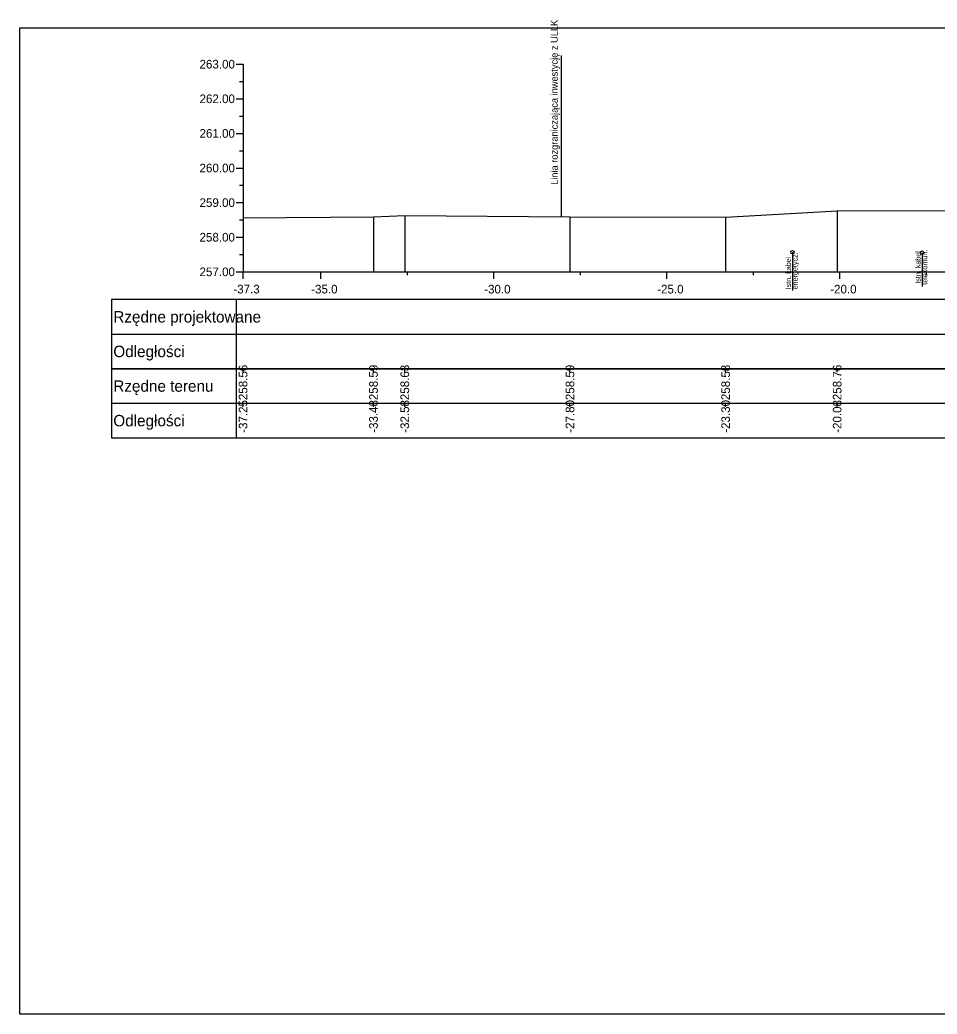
# Model space of a CAD drawing. Extents: x 6516023 to 6560129, y 5513077 to 5529206.
# Drawn here: x 6516907.01 to 6516933.52, y 5514484.66 to 5514513.39 of the extents above; entities that cross this region are included whole.
import ezdxf

# ---------------------------------------------------------------- set-up
doc = ezdxf.new("R2010")
doc.units = 0
for name, color, linetype in [('TOR_PRZEK_P-kable', 7, 'Continuous'), ('TOR_PRZEK_P-tabelka istniejace', 7, 'Continuous'), ('TOR_PRZEK_P-tabelka projektowane', 7, 'Continuous'), ('TOR_PRZEK_P-teren istniejacy', 7, 'Continuous'), ('TOR_PRZEK_P-uklad odniesienia', 7, 'Continuous'), ('TOR_PS_T-granica PKP-projektowana', 7, 'Continuous'), ('TOR_RAMKI-ramka+tabelka 1', 7, 'Continuous')]:
    doc.layers.add(name, color=color, linetype=linetype)

msp = doc.modelspace()

# ---------------------------------------------------------------- linework, layer by layer
at = {"layer": 'TOR_PRZEK_P-kable'}
for p, q in [((6516929.342, 5514506.672), (6516929.342, 5514505.563)), ((6516933.088, 5514506.658), (6516933.088, 5514505.685))]:
    msp.add_line(p, q, dxfattribs=at)
for centre in [(6516929.342, 5514506.672), (6516933.088, 5514506.658)]:
    msp.add_circle(centre, 0.05, dxfattribs=at)
at = {"layer": 'TOR_PRZEK_P-tabelka istniejace'}
for p, q in [((6516909.663, 5514503.306), (6516909.663, 5514501.306)), ((6516913.263, 5514503.306), (6516913.263, 5514501.306)), ((6516913.463, 5514503.206), (6516913.463, 5514503.306)), ((6516917.232, 5514503.206), (6516917.232, 5514503.306)), ((6516918.137, 5514503.206), (6516918.137, 5514503.306)), ((6516922.911, 5514503.206), (6516922.911, 5514503.306)), ((6516927.41, 5514503.206), (6516927.41, 5514503.306)), ((6516930.633, 5514503.206), (6516930.633, 5514503.306)), ((6516909.663, 5514502.306), (6516993.463, 5514502.306)), ((6516913.463, 5514502.206), (6516913.463, 5514502.306)), ((6516917.232, 5514502.206), (6516917.232, 5514502.306)), ((6516918.137, 5514502.206), (6516918.137, 5514502.306)), ((6516922.911, 5514502.206), (6516922.911, 5514502.306)), ((6516927.41, 5514502.206), (6516927.41, 5514502.306)), ((6516930.633, 5514502.206), (6516930.633, 5514502.306))]:
    msp.add_line(p, q, dxfattribs=at)
for points in [[(6516930.633, 5514507.868), (6516930.633, 5514506.306), (6516930.633, 5514506.176), (6516930.633, 5514506.106)], [(6516913.463, 5514507.663), (6516913.463, 5514506.306), (6516913.463, 5514506.176), (6516913.463, 5514506.106)], [(6516917.232, 5514507.693), (6516917.232, 5514506.306), (6516917.232, 5514506.176), (6516917.232, 5514506.106)], [(6516918.137, 5514507.732), (6516918.137, 5514506.306), (6516918.137, 5514506.176), (6516918.137, 5514506.106)], [(6516922.911, 5514507.694), (6516922.911, 5514506.306), (6516922.911, 5514506.176), (6516922.911, 5514506.106)], [(6516927.41, 5514507.688), (6516927.41, 5514506.306), (6516927.41, 5514506.176), (6516927.41, 5514506.106)]]:
    msp.add_lwpolyline(points, dxfattribs=at)
msp.add_lwpolyline([(6516909.663, 5514503.306), (6516909.663, 5514501.306), (6516993.463, 5514501.306), (6516993.463, 5514503.306)], close=True, dxfattribs=at)
at = {"layer": 'TOR_PRZEK_P-tabelka projektowane'}
for p, q in [((6516909.663, 5514505.306), (6516909.663, 5514503.306)), ((6516913.263, 5514505.306), (6516913.263, 5514503.306)), ((6516909.663, 5514504.306), (6516993.463, 5514504.306))]:
    msp.add_line(p, q, dxfattribs=at)
msp.add_lwpolyline([(6516909.663, 5514505.306), (6516909.663, 5514503.306), (6516993.463, 5514503.306), (6516993.463, 5514505.306)], close=True, dxfattribs=at)
at = {"layer": 'TOR_PRZEK_P-teren istniejacy'}
msp.add_lwpolyline([(6516913.463, 5514507.663), (6516917.232, 5514507.693), (6516918.137, 5514507.732), (6516922.911, 5514507.694), (6516927.41, 5514507.688), (6516930.633, 5514507.868), (6516933.933, 5514507.874)], dxfattribs=at)
at = {"layer": 'TOR_PRZEK_P-uklad odniesienia'}
for p, q in [((6516913.263, 5514512.106), (6516913.463, 5514512.106)), ((6516913.463, 5514512.106), (6516913.463, 5514506.106)), ((6516913.363, 5514511.606), (6516913.463, 5514511.606)), ((6516913.263, 5514511.106), (6516913.463, 5514511.106)), ((6516913.363, 5514510.606), (6516913.463, 5514510.606)), ((6516913.263, 5514510.106), (6516913.463, 5514510.106)), ((6516913.363, 5514509.606), (6516913.463, 5514509.606)), ((6516913.263, 5514509.106), (6516913.463, 5514509.106)), ((6516913.363, 5514508.606), (6516913.463, 5514508.606)), ((6516913.263, 5514508.106), (6516913.463, 5514508.106)), ((6516913.363, 5514507.606), (6516913.463, 5514507.606)), ((6516913.263, 5514507.106), (6516913.463, 5514507.106)), ((6516913.363, 5514506.606), (6516913.463, 5514506.606)), ((6516913.263, 5514506.106), (6516913.463, 5514506.106)), ((6516913.463, 5514506.106), (6516993.463, 5514506.106)), ((6516913.463, 5514506.006), (6516913.463, 5514506.106)), ((6516913.463, 5514505.906), (6516913.463, 5514506.106)), ((6516915.713, 5514505.906), (6516915.713, 5514506.106)), ((6516918.213, 5514506.006), (6516918.213, 5514506.106)), ((6516920.713, 5514505.906), (6516920.713, 5514506.106)), ((6516923.213, 5514506.006), (6516923.213, 5514506.106)), ((6516925.713, 5514505.906), (6516925.713, 5514506.106)), ((6516928.213, 5514506.006), (6516928.213, 5514506.106)), ((6516930.713, 5514505.906), (6516930.713, 5514506.106)), ((6516933.213, 5514506.006), (6516933.213, 5514506.106))]:
    msp.add_line(p, q, dxfattribs=at)
at = {"layer": 'TOR_PS_T-granica PKP-projektowana'}
msp.add_line((6516922.671, 5514507.696), (6516922.671, 5514512.354), dxfattribs=at)
at = {"layer": 'TOR_RAMKI-ramka+tabelka 1'}
msp.add_lwpolyline([(6516907.013, 5514513.156), (6517154.513, 5514513.156), (6517154.513, 5514484.656), (6516907.013, 5514484.656)], close=True, dxfattribs=at)

# ---------------------------------------------------------------- texts
at = {"layer": 'TOR_PRZEK_P-kable'}
for s, height, p in [('energetycz.', 0.14999, (6516929.491, 5514505.599)), ('Istn. kabel', 0.14999, (6516933.044, 5514505.761)), ('telekomun.', 0.15, (6516933.238, 5514505.733)), ('Istn. kabel', 0.14999, (6516929.296, 5514505.599))]:
    msp.add_text(s, height=height, rotation=90.0511, dxfattribs=at).set_placement(p)
at = {"layer": 'TOR_PRZEK_P-tabelka istniejace'}
for s, p in [('258.56', (6516913.588, 5514502.398)), ('258.59', (6516917.357, 5514502.398)), ('258.63', (6516918.262, 5514502.398)), ('258.59', (6516923.036, 5514502.398)), ('258.58', (6516927.535, 5514502.398)), ('258.76', (6516930.758, 5514502.398)), ('-37.25', (6516913.588, 5514501.453)), ('-33.48', (6516917.357, 5514501.454)), ('-32.58', (6516918.262, 5514501.454)), ('-27.80', (6516923.036, 5514501.455)), ('-23.30', (6516927.535, 5514501.455)), ('-20.08', (6516930.758, 5514501.454))]:
    msp.add_text(s, height=0.25, rotation=90, dxfattribs=at).set_placement(p)
for s, p in [('Rzędne terenu', (6516909.713, 5514502.641)), ('Odległości', (6516909.713, 5514501.641))]:
    msp.add_text(s, height=0.33, dxfattribs=at).set_placement(p)
at = {"layer": 'TOR_PRZEK_P-tabelka projektowane'}
for s, p in [('Rzędne projektowane', (6516909.713, 5514504.641)), ('Odległości', (6516909.713, 5514503.641))]:
    msp.add_text(s, height=0.33, dxfattribs=at).set_placement(p)
at = {"layer": 'TOR_PRZEK_P-uklad odniesienia'}
for s, height, p in [('263.00', 0.25, (6516912.205, 5514511.981)), ('262.00', 0.25, (6516912.205, 5514510.981)), ('261.00', 0.25, (6516912.205, 5514509.981)), ('260.00', 0.25, (6516912.205, 5514508.981)), ('259.00', 0.25, (6516912.205, 5514507.981)), ('258.00', 0.25, (6516912.205, 5514506.981)), ('257.00', 0.25, (6516912.205, 5514505.981)), ('-', 0.0001, (6516913.463, 5514506.106)), ('-37.3', 0.25, (6516913.182, 5514505.481)), ('-35.0', 0.25, (6516915.432, 5514505.481)), ('-30.0', 0.25, (6516920.432, 5514505.481)), ('-25.0', 0.25, (6516925.432, 5514505.481)), ('-20.0', 0.25, (6516930.432, 5514505.481))]:
    msp.add_text(s, height=height, dxfattribs=at).set_placement(p)
at = {"layer": 'TOR_PS_T-granica PKP-projektowana'}
msp.add_text('Linia rozgraniczająca inwestycję z ULLK', height=0.2, rotation=90.0511, dxfattribs=at).set_placement((6516922.56, 5514508.618))

doc.saveas('drawing.dxf')
